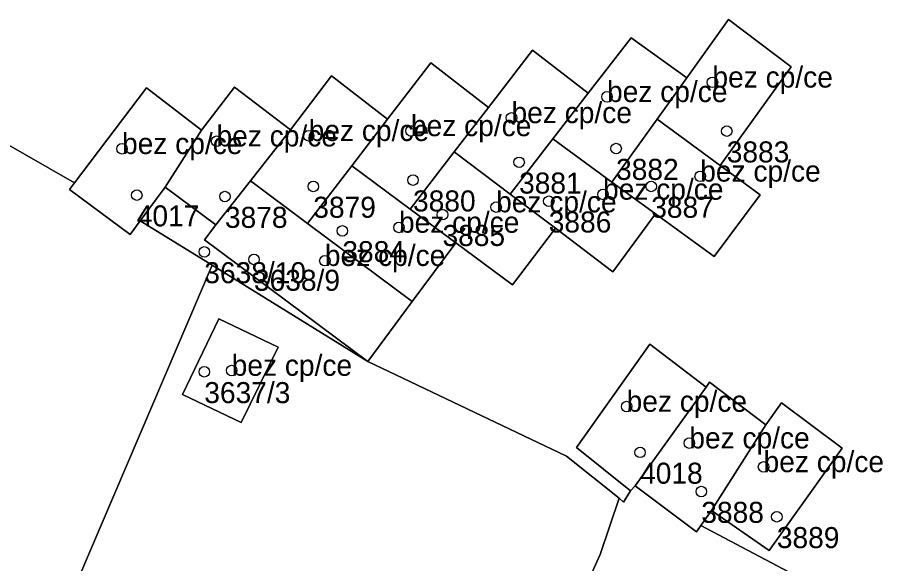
# Model space of a CAD drawing. Extents: x -878211 to -870363, y -1058464 to -1052522.
# Drawn here: x -874681.51 to -874639.65, y -1055270.95 to -1055245 of the extents above; entities that cross this region are included whole.
import ezdxf

# ---------------------------------------------------------------- set-up
doc = ezdxf.new("R2010")
doc.units = 0
for name, color, linetype in [('Definiční body', 7, 'Continuous'), ('Polygon budovy', 7, 'Continuous'), ('Polygon parcely', 7, 'Continuous')]:
    doc.layers.add(name, color=color, linetype=linetype)

msp = doc.modelspace()

# ---------------------------------------------------------------- linework, layer by layer
at = {"layer": 'Definiční body'}
for centre in [(-874648.49, -1055248.07994), (-874653.5, -1055248.76994), (-874658.04, -1055249.76994), (-874667.68, -1055250.61994), (-874662.82, -1055250.38994), (-874647.81, -1055250.39994), (-874672.06, -1055250.87994), (-874676.55, -1055251.23994), (-874653.07, -1055251.22994), (-874657.68, -1055251.87994), (-874662.72, -1055252.72994), (-874649.07, -1055252.54994), (-874667.46, -1055253.02994), (-874651.4, -1055253.02994), (-874675.85, -1055253.43994), (-874671.66, -1055253.50994), (-874653.69, -1055253.40994), (-874656.27, -1055253.72994), (-874661.32, -1055254.36994), (-874658.77, -1055254.00994), (-874666.08, -1055255.13994), (-874663.39, -1055254.97994), (-874672.64, -1055256.13994), (-874670.28, -1055256.49994), (-874666.91, -1055256.55994), (-874672.64, -1055261.83994), (-874671.34, -1055261.77994), (-874652.57, -1055263.48994), (-874649.59, -1055265.22994), (-874651.93, -1055265.66994), (-874646.06, -1055266.35994), (-874649.02, -1055267.52994), (-874645.43, -1055268.72994)]:
    msp.add_circle(centre, 0.25, dxfattribs=at)
at = {"layer": 'Polygon budovy'}
for points in [[(-874644.75, -1055247.35), (-874647.73, -1055245.1), (-874649.71, -1055247.86), (-874651.12, -1055249.83), (-874648.13, -1055252.03)], [(-874654.39, -1055248.6), (-874656.07, -1055250.77), (-874653.27, -1055252.82), (-874651.12, -1055249.83), (-874649.71, -1055247.86), (-874652.35, -1055245.96)], [(-874659.14, -1055249.27), (-874660.76, -1055251.38), (-874658.1, -1055253.4), (-874656.07, -1055250.77), (-874654.39, -1055248.6), (-874657.05, -1055246.55)], [(-874665.63, -1055252.05), (-874662.86, -1055254.11), (-874660.76, -1055251.38), (-874659.14, -1055249.27), (-874661.88, -1055247.16), (-874663.93, -1055249.83)], [(-874670.45, -1055252.76), (-874667.74, -1055254.79), (-874665.63, -1055252.05), (-874663.93, -1055249.83), (-874666.59, -1055247.78), (-874668.55, -1055250.34)], [(-874675.38, -1055248.34), (-874678.81, -1055252.86), (-874679.05, -1055253.17), (-874676.17, -1055255.31), (-874675.69, -1055254.66), (-874674.5, -1055253.07), (-874672.78, -1055250.35)], [(-874672.78, -1055250.35), (-874674.5, -1055253.07), (-874672.1, -1055254.86), (-874670.45, -1055252.76), (-874668.55, -1055250.34), (-874671.21, -1055248.31)], [(-874651.12, -1055249.83), (-874653.27, -1055252.82), (-874651.19, -1055254.33), (-874648.41, -1055256.36), (-874646.23, -1055253.43), (-874648.13, -1055252.03)], [(-874656.07, -1055250.77), (-874658.1, -1055253.4), (-874655.95, -1055255.02), (-874653.23, -1055257.08), (-874651.19, -1055254.33), (-874653.27, -1055252.82)], [(-874660.76, -1055251.38), (-874662.86, -1055254.11), (-874660.69, -1055255.71), (-874657.99, -1055257.71), (-874655.95, -1055255.02), (-874658.1, -1055253.4)], [(-874667.74, -1055254.79), (-874662.76, -1055258.5), (-874660.69, -1055255.71), (-874662.86, -1055254.11), (-874665.63, -1055252.05)], [(-874672.63, -1055255.57), (-874664.87, -1055261.35), (-874662.76, -1055258.5), (-874667.74, -1055254.79), (-874670.45, -1055252.76), (-874672.1, -1055254.86)], [(-874671.95, -1055259.32), (-874673.68, -1055262.92), (-874670.89, -1055264.25), (-874669.13, -1055260.67)], [(-874654.95, -1055265.44), (-874652.38, -1055267.5), (-874652.17, -1055267.26), (-874648.79, -1055262.57), (-874651.47, -1055260.52)], [(-874652.17, -1055267.26), (-874649.25, -1055269.44), (-874649.04, -1055269.14), (-874648.53, -1055268.43), (-874645.95, -1055264.36), (-874648.63, -1055262.33), (-874648.79, -1055262.57)], [(-874645.95, -1055264.36), (-874648.53, -1055268.43), (-874645.79, -1055270.34), (-874642.32, -1055265.47), (-874645.21, -1055263.32)]]:
    msp.add_lwpolyline(points, close=True, dxfattribs=at)
at = {"layer": 'Polygon parcely'}
for points in [[(-874678.81, -1055252.86), (-874702.92, -1055239.03), (-874708.84, -1055246.86), (-874713.55, -1055249.97), (-874718.48, -1055257.92), (-874697.17, -1055267.28), (-874679.81, -1055274.43), (-874672.27, -1055256.77), (-874675.69, -1055254.66), (-874676.17, -1055255.31), (-874679.05, -1055253.17)], [(-874651.12, -1055249.83), (-874648.13, -1055252.03), (-874644.75, -1055247.35), (-874647.73, -1055245.1), (-874649.71, -1055247.86)], [(-874651.12, -1055249.83), (-874649.71, -1055247.86), (-874652.35, -1055245.96), (-874654.39, -1055248.6), (-874656.07, -1055250.77), (-874653.27, -1055252.82)], [(-874658.1, -1055253.4), (-874656.07, -1055250.77), (-874654.39, -1055248.6), (-874657.05, -1055246.55), (-874659.14, -1055249.27), (-874660.76, -1055251.38)], [(-874662.86, -1055254.11), (-874660.76, -1055251.38), (-874659.14, -1055249.27), (-874661.88, -1055247.16), (-874663.93, -1055249.83), (-874665.63, -1055252.05)], [(-874663.93, -1055249.83), (-874666.59, -1055247.78), (-874668.55, -1055250.34), (-874670.45, -1055252.76), (-874667.74, -1055254.79), (-874665.63, -1055252.05)], [(-874675.69, -1055254.66), (-874674.5, -1055253.07), (-874672.78, -1055250.35), (-874675.38, -1055248.34), (-874678.81, -1055252.86), (-874679.05, -1055253.17), (-874676.17, -1055255.31)], [(-874674.5, -1055253.07), (-874672.1, -1055254.86), (-874670.45, -1055252.76), (-874668.55, -1055250.34), (-874671.21, -1055248.31), (-874672.78, -1055250.35)], [(-874651.19, -1055254.33), (-874648.41, -1055256.36), (-874646.23, -1055253.43), (-874648.13, -1055252.03), (-874651.12, -1055249.83), (-874653.27, -1055252.82)], [(-874653.27, -1055252.82), (-874656.07, -1055250.77), (-874658.1, -1055253.4), (-874655.95, -1055255.02), (-874653.23, -1055257.08), (-874651.19, -1055254.33)], [(-874658.1, -1055253.4), (-874660.76, -1055251.38), (-874662.86, -1055254.11), (-874660.69, -1055255.71), (-874657.99, -1055257.71), (-874655.95, -1055255.02)], [(-874662.86, -1055254.11), (-874665.63, -1055252.05), (-874667.74, -1055254.79), (-874662.76, -1055258.5), (-874660.69, -1055255.71)], [(-874667.74, -1055254.79), (-874670.45, -1055252.76), (-874672.1, -1055254.86), (-874672.63, -1055255.57), (-874664.87, -1055261.35), (-874662.76, -1055258.5)], [(-874672.27, -1055256.77), (-874664.87, -1055261.35), (-874672.63, -1055255.57), (-874672.1, -1055254.86), (-874674.5, -1055253.07), (-874675.69, -1055254.66)], [(-874664.87, -1055261.35), (-874672.27, -1055256.77), (-874679.81, -1055274.43), (-874662.33, -1055281.63), (-874659.43, -1055282.91), (-874653.82, -1055270.52), (-874652.93, -1055267.85), (-874655.42, -1055265.85)], [(-874670.89, -1055264.25), (-874673.68, -1055262.92), (-874671.95, -1055259.32), (-874669.13, -1055260.67)], [(-874670.89, -1055264.25), (-874669.13, -1055260.67), (-874671.95, -1055259.32), (-874673.68, -1055262.92)], [(-874648.79, -1055262.57), (-874651.47, -1055260.52), (-874654.95, -1055265.44), (-874652.38, -1055267.5), (-874652.17, -1055267.26)], [(-874648.79, -1055262.57), (-874652.17, -1055267.26), (-874649.25, -1055269.44), (-874649.04, -1055269.14), (-874648.53, -1055268.43), (-874645.95, -1055264.36), (-874648.63, -1055262.33)], [(-874648.53, -1055268.43), (-874645.79, -1055270.34), (-874642.32, -1055265.47), (-874645.21, -1055263.32), (-874645.95, -1055264.36)], [(-874623.74, -1055297.98), (-874618.71, -1055286.16), (-874622.34, -1055284.31), (-874621.91, -1055283.49), (-874649.04, -1055269.14), (-874649.25, -1055269.44), (-874652.17, -1055267.26), (-874652.38, -1055267.5), (-874652.71, -1055268.03), (-874652.93, -1055267.85), (-874653.82, -1055270.52), (-874659.43, -1055282.91)]]:
    msp.add_lwpolyline(points, close=True, dxfattribs=at)
msp.add_lwpolyline([(-874702.92, -1055239.03), (-874678.81, -1055252.86), (-874675.38, -1055248.34), (-874672.78, -1055250.35), (-874671.21, -1055248.31), (-874668.55, -1055250.34), (-874666.59, -1055247.78), (-874663.93, -1055249.83), (-874661.88, -1055247.16), (-874659.14, -1055249.27), (-874657.05, -1055246.55), (-874654.39, -1055248.6), (-874652.35, -1055245.96), (-874649.71, -1055247.86), (-874647.73, -1055245.1), (-874644.75, -1055247.35), (-874648.13, -1055252.03), (-874646.23, -1055253.43), (-874648.41, -1055256.36), (-874651.19, -1055254.33), (-874653.23, -1055257.08), (-874655.95, -1055255.02), (-874657.99, -1055257.71), (-874660.69, -1055255.71), (-874662.76, -1055258.5), (-874664.87, -1055261.35), (-874655.42, -1055265.85), (-874652.93, -1055267.85), (-874652.71, -1055268.03), (-874652.38, -1055267.5), (-874654.95, -1055265.44), (-874651.47, -1055260.52), (-874648.79, -1055262.57), (-874648.63, -1055262.33), (-874645.95, -1055264.36), (-874645.21, -1055263.32), (-874642.32, -1055265.47), (-874645.79, -1055270.34), (-874648.53, -1055268.43), (-874649.04, -1055269.14), (-874621.91, -1055283.49)], dxfattribs=at)

# ---------------------------------------------------------------- texts
at = {"layer": 'Definiční body'}
for s, p in [('bez cp/ce', (-874648.49, -1055248.33)), ('bez cp/ce', (-874653.5, -1055249.02)), ('bez cp/ce', (-874658.04, -1055250.02)), ('bez cp/ce', (-874667.68, -1055250.87)), ('bez cp/ce', (-874662.82, -1055250.639)), ('bez cp/ce', (-874672.06, -1055251.129)), ('bez cp/ce', (-874676.55, -1055251.49)), ('3883', (-874647.81, -1055251.889)), ('3882', (-874653.07, -1055252.719)), ('bez cp/ce', (-874649.07, -1055252.8)), ('3881', (-874657.68, -1055253.369)), ('bez cp/ce', (-874653.69, -1055253.659)), ('3880', (-874662.72, -1055254.219)), ('bez cp/ce', (-874658.77, -1055254.26)), ('3879', (-874667.46, -1055254.519)), ('3887', (-874651.4, -1055254.519)), ('4017', (-874675.85, -1055254.929)), ('3878', (-874671.66, -1055254.999)), ('bez cp/ce', (-874663.39, -1055255.23)), ('3886', (-874656.27, -1055255.219)), ('3885', (-874661.32, -1055255.859)), ('bez cp/ce', (-874666.91, -1055256.81)), ('3884', (-874666.08, -1055256.629)), ('3638/10', (-874672.64, -1055257.629)), ('3638/9', (-874670.28, -1055257.989)), ('bez cp/ce', (-874671.34, -1055262.03)), ('3637/3', (-874672.64, -1055263.329)), ('bez cp/ce', (-874652.57, -1055263.74)), ('bez cp/ce', (-874649.59, -1055265.48)), ('bez cp/ce', (-874646.06, -1055266.61)), ('4018', (-874651.93, -1055267.159)), ('3888', (-874649.02, -1055269.019)), ('3889', (-874645.43, -1055270.219))]:
    msp.add_text(s, height=0.999996, dxfattribs=at).set_placement(p)

doc.saveas('drawing.dxf')
